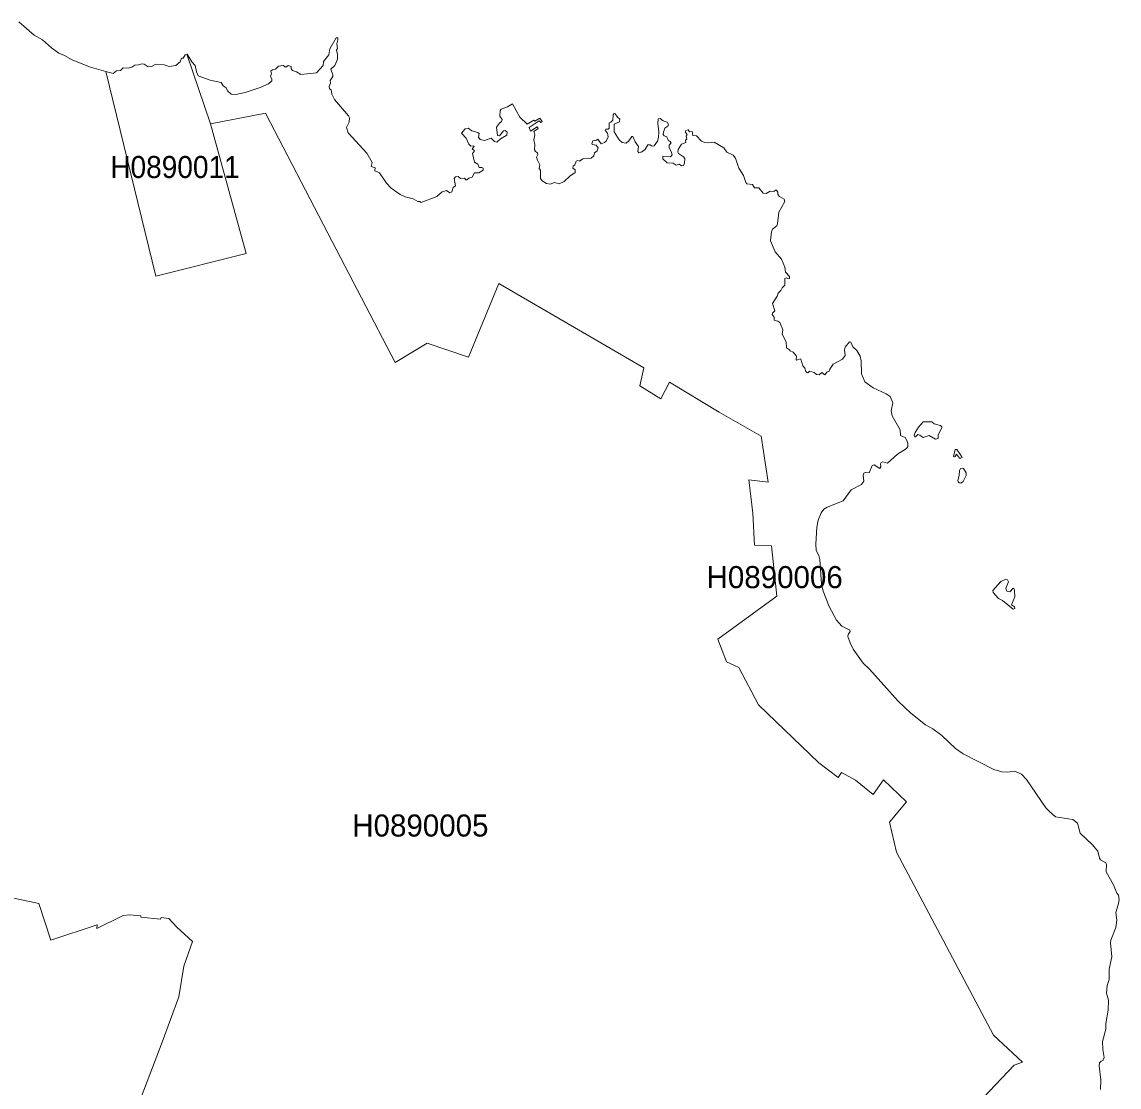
# Model space of a CAD drawing. Extents: x 369010 to 739155, y 6377141 to 6616555.
# Drawn here: x 546723 to 551695, y 6597499 to 6602327 of the extents above; entities that cross this region are included whole.
import ezdxf
from ezdxf.enums import TextEntityAlignment as Align

# ---------------------------------------------------------------- set-up
doc = ezdxf.new("R2010")
doc.units = 0
doc.header["$LTSCALE"] = 40
doc.layers.add('1', color=7, linetype='Continuous', lineweight=13)
doc.layers.add('2', color=7, linetype='Continuous')

msp = doc.modelspace()

# ---------------------------------------------------------------- linework, layer by layer
at = {"layer": '1'}
for points in [[(550882.05, 6597242.27), (551220.51, 6597598.27), (551257.25, 6597611.51), (551125.67, 6597733.98), (550687.25, 6598562.99), (550654.15, 6598700.03), (550731.28, 6598792.22), (550627.84, 6598891.68), (550580.17, 6598825.15), (550501.23, 6598890.69), (550437.34, 6598925.12), (550422.61, 6598901.61), (550334.07, 6598968.31), (550061.65, 6599231.46), (549972.44, 6599400.28), (549915.51, 6599426.92), (549876.45, 6599529.54), (550143.74, 6599724.5), (550134.47, 6599810.23), (550120.4, 6599951.57), (550042.45, 6599955.21), (550035.33, 6600099.86), (550017.96, 6600251.3), (550105.18, 6600241.2), (550073.23, 6600449.24), (549883.4, 6600557.65), (549657.65, 6600693.53), (549619.09, 6600618.22), (549523.43, 6600676.98), (549542.13, 6600758.4), (548883.76, 6601140.55), (548746.89, 6600807.06), (548559.37, 6600871.28), (548413.73, 6600782.4), (548110.03, 6601369.11), (547826.85, 6601912.46), (547577.1, 6601864.47), (547739.46, 6601276.6), (547330.5, 6601174.32), (547103.43, 6602101.96), (547028.79, 6602123.15), (546950.34, 6602155.26), (546915.91, 6602174.79), (546890.59, 6602185.21), (546856.83, 6602208.88), (546816.61, 6602245.46), (546778.88, 6602266.14), (546708.87, 6602326.55)], [(548149.08, 6602199.12), (548152.39, 6602206.56), (548149.75, 6602227.42), (548154.88, 6602246.12), (548154.22, 6602254.89), (548146.44, 6602255.22), (548118.96, 6602204.58), (548114.33, 6602177.43), (548089.34, 6602146.82), (548088.18, 6602129.11), (548057.56, 6602096.5), (547986.39, 6602087.73), (547967.53, 6602101.14), (547948.99, 6602106.6), (547943.03, 6602114.71), (547943.36, 6602124.14), (547929.46, 6602128.45), (547919.7, 6602121.83), (547906.46, 6602129.27), (547885.93, 6602125.47), (547872.03, 6602112.89), (547859.12, 6602109.91), (547850.68, 6602102.79), (547853.83, 6602091.04), (547849.03, 6602080.61), (547856.14, 6602067.37), (547855.81, 6602059.93), (547840.92, 6602046.36), (547802.35, 6602028.98), (547734.17, 6602006.8), (547692.96, 6601998.19), (547670.61, 6601998.52), (547654.06, 6602014.58), (547649.1, 6602028.48), (547635.53, 6602036.59), (547625.76, 6602051.82), (547576.44, 6602062.91), (547522.32, 6602081.94), (547514.87, 6602100.14), (547508.25, 6602129.6), (547492.36, 6602145.66), (547472.01, 6602180.58), (547470.68, 6602180.25)], [(547470.68, 6602180.25), (547577.1, 6601864.47), (547826.85, 6601912.46), (548110.03, 6601369.11), (548413.73, 6600782.4), (548559.37, 6600871.28), (548746.89, 6600807.06), (548883.76, 6601140.55), (549542.13, 6600758.4), (549523.43, 6600676.98), (549619.09, 6600618.22), (549657.65, 6600693.53), (549883.4, 6600557.65), (550073.23, 6600449.24), (550105.18, 6600241.2), (550017.96, 6600251.3), (550035.33, 6600099.86), (550042.45, 6599955.21), (550120.4, 6599951.57), (550134.47, 6599810.23), (550143.74, 6599724.5), (549876.45, 6599529.54), (549915.51, 6599426.92), (549972.44, 6599400.28), (550061.65, 6599231.46), (550334.07, 6598968.31), (550422.61, 6598901.61), (550437.34, 6598925.12), (550501.23, 6598890.69), (550580.17, 6598825.15), (550627.84, 6598891.68), (550731.28, 6598792.22), (550654.15, 6598700.03), (550687.25, 6598562.99), (551125.67, 6597733.98), (551257.25, 6597611.51), (551220.51, 6597598.27), (550882.05, 6597242.27)], [(549074.25, 6601871.42), (549080.87, 6601875.89), (549069.62, 6601890.62), (549047.11, 6601876.22), (549042.31, 6601881.18), (549013.02, 6601862.98), (548979.42, 6601895.08), (548945.99, 6601954.83), (548923.15, 6601941.26), (548894.35, 6601930.83), (548890.38, 6601924.38), (548889.55, 6601899.06), (548898.82, 6601884.66), (548895.67, 6601875.06), (548886.57, 6601867.78), (548873, 6601849.41), (548878.46, 6601811.34), (548887.23, 6601810.68), (548904.78, 6601833.19), (548912.89, 6601834.51), (548922.65, 6601826.4), (548920.33, 6601813.66), (548891.7, 6601796.78), (548874.82, 6601782.21), (548864.56, 6601784.2), (548849.83, 6601800.09), (548819.04, 6601789.33), (548800.18, 6601793.96), (548791.57, 6601803.56), (548795.71, 6601820.77), (548789.25, 6601825.41), (548762.61, 6601832.52), (548745.06, 6601844.77), (548731.49, 6601842.29), (548714.94, 6601823.09), (548736.62, 6601799.09), (548748.71, 6601773.11), (548757.81, 6601764.01), (548770.72, 6601765), (548773.03, 6601762.35), (548763.93, 6601751.43), (548774.03, 6601742.99), (548765.59, 6601729.91), (548774.36, 6601691.02), (548788.92, 6601681.58), (548795.38, 6601667.35), (548807.46, 6601667.02), (548813.58, 6601663.54), (548813.25, 6601654.77), (548793.06, 6601642.69), (548774.69, 6601643.35), (548763.1, 6601622.33), (548748.04, 6601618.86), (548739.77, 6601611.41), (548735.13, 6601611.58), (548728.51, 6601618.36), (548710.14, 6601617.53), (548700.71, 6601626.47), (548688.63, 6601624.82), (548682.5, 6601616.38), (548687.63, 6601583.94), (548677.21, 6601575.83), (548670.59, 6601556.46), (548662.31, 6601551.5), (548646.42, 6601562.09), (548628.05, 6601556.46), (548603.06, 6601535.44), (548532.23, 6601508.63), (548525.77, 6601512.61), (548517.33, 6601512.11), (548495.98, 6601525.18), (548460.23, 6601533.62), (548437.89, 6601544.05), (548396.35, 6601573.01), (548375.49, 6601595.69), (548344.05, 6601643.02), (548322.37, 6601651.79), (548323.36, 6601666.03), (548305.82, 6601671.49), (548309.62, 6601689.2), (548286.29, 6601731.57), (548202.05, 6601824.41), (548194.43, 6601848.25), (548205.85, 6601872.41), (548206.85, 6601891.61), (548203.2, 6601900.38), (548139.15, 6601974.36), (548127.07, 6601998.86), (548124.26, 6602018.39), (548116.65, 6602022.69), (548115.98, 6602034.6), (548121.28, 6602048.84), (548120.29, 6602061.58), (548131.54, 6602079.46), (548131.87, 6602087.24), (548122.44, 6602111.9), (548141.31, 6602129.11), (548153.39, 6602157.24), (548153.39, 6602178.59), (548149.08, 6602199.12)], [(549659.81, 6601785.52), (549653.68, 6601787.34), (549645.57, 6601806.21), (549633.99, 6601809.68), (549629.68, 6601817.13), (549630.01, 6601827.56), (549636.14, 6601844.94), (549650.7, 6601854.7), (549652.69, 6601861.82), (549646.56, 6601872.25), (549629.35, 6601878.7), (549616.11, 6601888.63), (549606.18, 6601887.97), (549604.53, 6601864.96), (549609.66, 6601829.38), (549608, 6601802.9), (549603.53, 6601786.02), (549588.64, 6601765.33), (549579.54, 6601764.17), (549569.61, 6601769.96), (549558.85, 6601769.96), (549545.94, 6601746.63), (549530.05, 6601735.87), (549518.46, 6601733.39), (549514.16, 6601738.85), (549517.14, 6601761.52), (549501.91, 6601783.54), (549491.98, 6601807.7), (549487.18, 6601807.2), (549474.11, 6601787.34), (549461.86, 6601777.74), (549443.49, 6601780.72), (549430.09, 6601792.64), (549407.74, 6601828.72), (549406.75, 6601862.48), (549430.42, 6601873.73), (549432.57, 6601885.32), (549421.48, 6601894.59), (549412.05, 6601910.64), (549406.25, 6601910.97), (549403.11, 6601905.18), (549400.96, 6601881.18), (549392.02, 6601872.08), (549384.24, 6601869.27), (549384.41, 6601845.76), (549379.28, 6601841.13), (549368.68, 6601840.47), (549366.37, 6601834.34), (549376.13, 6601822.93), (549379.61, 6601806.21), (549370.34, 6601786.35), (549362.73, 6601779.73), (549348.82, 6601774.1), (549332.27, 6601795.12), (549323.17, 6601789), (549310.59, 6601787.01), (549306.12, 6601774.76), (549307.61, 6601771.45), (549325.49, 6601767.65), (549334.26, 6601755.57), (549329.79, 6601742.66), (549318.04, 6601732.89), (549315.06, 6601719.98), (549303.48, 6601709.06), (549265.24, 6601706.58), (549249.85, 6601695.98), (549243.07, 6601699.13), (549234.63, 6601695.98), (549229.16, 6601679.6), (549221.05, 6601672.32), (549220.39, 6601663.54), (549229.49, 6601656.92), (549230.82, 6601644.18), (549205.83, 6601626.8), (549180.84, 6601603.8), (549157, 6601592.38), (549136.32, 6601599.33), (549117.28, 6601591.72), (549100.73, 6601595.03), (549081.2, 6601606.28), (549073.76, 6601616.38), (549072.43, 6601654.11), (549067.3, 6601662.88), (549070.78, 6601678.44), (549058.86, 6601699.79), (549055.55, 6601714.02), (549061.18, 6601725.44), (549060.18, 6601732.89), (549050.09, 6601739.01), (549045.45, 6601746.46), (549047.11, 6601771.12), (549042.64, 6601792.64), (549047.77, 6601814.15), (549043.14, 6601830.54), (549062.67, 6601843.45), (549058.69, 6601850.73), (549027.08, 6601831.53), (549021.79, 6601847.75), (549067.8, 6601879.03), (549074.25, 6601871.42)], [(550253.47, 6600797.79), (550250.16, 6600799.78), (550234.44, 6600793.99), (550231.46, 6600797.13), (550233.28, 6600811.7), (550218.22, 6600829.24), (550203.98, 6600836.02), (550201.67, 6600840.82), (550187.76, 6600849.6), (550186.11, 6600877.4), (550168.9, 6600911), (550170.88, 6600931.52), (550157.97, 6600963.79), (550149.2, 6600970.58), (550132.82, 6600975.38), (550131.49, 6600988.95), (550122.72, 6601001.03), (550124.37, 6601006.82), (550135.63, 6601016.92), (550124.21, 6601051.01), (550146.06, 6601083.12), (550149.53, 6601097.02), (550162.44, 6601109.44), (550168.73, 6601121.02), (550180.65, 6601133.27), (550180.98, 6601163.39), (550188.42, 6601166.04), (550197.36, 6601162.56), (550201.33, 6601164.05), (550201.67, 6601172.49), (550184.12, 6601192.19), (550180.65, 6601214.37), (550166.08, 6601250.78), (550137.28, 6601284.71), (550115.44, 6601333.86), (550119.41, 6601375.24), (550124.71, 6601386.99), (550143.74, 6601402.05), (550147.88, 6601412.14), (550153.83, 6601464.61), (550180.98, 6601512.44), (550177.67, 6601523.69), (550155.66, 6601535.78), (550148.54, 6601544.71), (550148.54, 6601554.48), (550142.75, 6601563.91), (550137.62, 6601564.41), (550130.83, 6601557.95), (550113.62, 6601560.27), (550096.4, 6601549.35), (550082.17, 6601551), (550062.15, 6601574.83), (550043.44, 6601574.83), (550033.18, 6601590.06), (550008.85, 6601593.04), (550003.39, 6601598.83), (549993.63, 6601630.78), (549971.95, 6601664.54), (549957.05, 6601709.39), (549946.46, 6601722.3), (549918.32, 6601735.87), (549903.43, 6601756.06), (549859.73, 6601780.89), (549833.58, 6601778.4), (549816.7, 6601780.56), (549802.14, 6601786.35), (549780.13, 6601810.02), (549763.41, 6601811.84), (549759.77, 6601830.7), (549748.85, 6601828.72), (549741.73, 6601837.82), (549731.3, 6601834.68), (549729.32, 6601829.05), (549737.1, 6601816.8), (549733.95, 6601808.69), (549736.43, 6601795.45), (549730.97, 6601790.65), (549731.3, 6601780.56), (549711.61, 6601773.11), (549696.38, 6601748.94), (549695.06, 6601736.86), (549698.37, 6601730.08), (549721.21, 6601714.85), (549727.17, 6601706.91), (549725.68, 6601686.55), (549720.88, 6601675.79), (549711.61, 6601674.47), (549702.17, 6601681.25), (549688.6, 6601678.11), (549674.7, 6601686.05), (549647.23, 6601687.54), (549626.87, 6601705.58), (549628.03, 6601718.82), (549661.79, 6601714.69), (549669.9, 6601723.62), (549667.58, 6601735.04), (549656.66, 6601757.05), (549655.67, 6601768.31), (549665.1, 6601778.07), (549659.81, 6601785.52)], [(551573.53, 6598598.74), (551519.24, 6598650.38), (551506.17, 6598694.57), (551485.31, 6598711.62), (551407.2, 6598723.04), (551377.74, 6598749.35), (551363.67, 6598765.07), (551275.29, 6598893.5), (551252.95, 6598917.83), (551222, 6598931.07), (551190.88, 6598926.77), (551163.74, 6598928.26), (551127.99, 6598939.02), (550988.31, 6599008.7), (550954.05, 6599033.19), (550891.65, 6599092.44), (550851.27, 6599123.22), (550818.17, 6599140.6), (550752.13, 6599193.07), (550694.7, 6599248.01), (550564.28, 6599393), (550535.16, 6599420.47), (550489.81, 6599483.53), (550476.07, 6599512.65), (550466.64, 6599541.12), (550468.13, 6599550.39), (550476.24, 6599563.3), (550474.91, 6599569.92), (550438.17, 6599588.62), (550415, 6599615.27), (550381.24, 6599677), (550354.43, 6599746.35), (550347.31, 6599779.12), (550339.7, 6599890.5), (550334.9, 6599907.55), (550322.65, 6599931.21), (550321.32, 6599959.02), (550325.79, 6600035.98), (550331.42, 6600068.42), (550345.16, 6600102.35), (550357.57, 6600118.23), (550372.47, 6600127.34), (550444.96, 6600156.3), (550481.7, 6600206.45), (550528.04, 6600230.11), (550537.8, 6600245.01), (550534.82, 6600272.15), (550538.13, 6600281.59), (550545.25, 6600284.4), (550562.96, 6600283.24), (550576.2, 6600316.51), (550584.97, 6600319.16), (550610.79, 6600302.77), (550615.59, 6600310.72), (550614.1, 6600323.96), (550616.42, 6600330.08), (550624.69, 6600332.07), (550646.04, 6600326.27), (550691.39, 6600366.99), (550731.11, 6600392.47), (550737.73, 6600402.9), (550737.73, 6600415.15), (550732.93, 6600429.88), (550725.32, 6600442.95), (550703.97, 6600452.72), (550703.64, 6600477.21), (550667.06, 6600540.6), (550661.93, 6600563.94), (550669.71, 6600600.18), (550657.79, 6600629.31), (550639.59, 6600640.56), (550580.5, 6600667.54), (550543.6, 6600696.01), (550528.2, 6600731.92), (550527.05, 6600791.01), (550521.58, 6600811.03), (550506.36, 6600838.01), (550487.99, 6600854.73), (550479.22, 6600875.41), (550473.09, 6600876.24), (550453.56, 6600851.91), (550451.41, 6600840.16), (550453.56, 6600815.01), (550442.31, 6600798.79), (550399.61, 6600776.11), (550384.05, 6600753.27), (550381.57, 6600744.17), (550372.47, 6600740.2), (550362.04, 6600727.62), (550348.8, 6600737.05), (550336.72, 6600727.45), (550324.63, 6600728.61), (550313.55, 6600738.38), (550292.86, 6600743.84), (550284.09, 6600736.72), (550280.28, 6600737.88), (550275.48, 6600742.52), (550271.18, 6600757.41), (550261.41, 6600767.18), (550253.47, 6600797.79)], [(551611.76, 6597487.71), (551612.42, 6597532.23), (551604.97, 6597594.96), (551606.79, 6597608.03), (551614.57, 6597616.14), (551621.69, 6597619.29), (551627.48, 6597633.19), (551621.03, 6597668.77), (551619.87, 6597705.68), (551634.93, 6597761.95), (551635.76, 6597786.45), (551646.18, 6597846.86), (551647.01, 6597893.36), (551638.24, 6597923.98), (551640.89, 6597959.57), (551649.83, 6597987.04), (551650.32, 6598033.55), (551662.57, 6598089.32), (551656.11, 6598152.21), (551657.27, 6598164.79), (551681.11, 6598222.72), (551684.75, 6598255.98), (551681.11, 6598290.9), (551691.86, 6598324.17), (551695.17, 6598347.18), (551692.03, 6598369.35), (551685.57, 6598378.12), (551670.51, 6598415.69), (551636.92, 6598474.94), (551638.57, 6598507.88), (551634.6, 6598515.66), (551611.26, 6598528.24), (551606.63, 6598536.84), (551599.68, 6598568.12), (551573.53, 6598598.74)], [(547246.76, 6597409.43), (547358.8, 6597702.54), (547434.77, 6597907.27), (547456.78, 6598046.29), (547496.34, 6598158.34), (547425.17, 6598224.21), (547389.26, 6598262.44), (547353.51, 6598267.24), (547351.36, 6598260.12), (547261.82, 6598268.89), (547261.16, 6598275.02), (547210.35, 6598280.15), (547182.21, 6598277.17), (547061.72, 6598217.42), (547063.71, 6598234.8), (546853.35, 6598164.13), (546799.57, 6598330.63), (546636.05, 6598366.21)], [(546636.05, 6598366.21), (546799.57, 6598330.63), (546853.35, 6598164.13), (547063.71, 6598234.8), (547061.72, 6598217.42), (547182.21, 6598277.17), (547210.35, 6598280.15), (547261.16, 6598275.02), (547261.82, 6598268.89), (547351.36, 6598260.12), (547353.51, 6598267.24), (547389.26, 6598262.44), (547425.17, 6598224.21), (547496.34, 6598158.34), (547456.78, 6598046.29), (547434.77, 6597907.27), (547358.8, 6597702.54), (547246.76, 6597409.43)]]:
    msp.add_lwpolyline(points, dxfattribs=at)
for points in [[(547470.68, 6602180.25), (547462.74, 6602177.77), (547454.13, 6602162.7), (547445.86, 6602162.37), (547439.9, 6602145), (547420.21, 6602129.11), (547390.25, 6602124.8), (547366.91, 6602131.92), (547329.18, 6602135.56), (547309.48, 6602124.14), (547295.58, 6602123.81), (547276.38, 6602135.56), (547266.29, 6602136.89), (547250.73, 6602131.59), (547235.17, 6602131.26), (547221.6, 6602122.16), (547205.88, 6602117.36), (547181.88, 6602118.52), (547169.96, 6602107.1), (547151.59, 6602104.61), (547136.37, 6602092.53), (547103.43, 6602101.96), (547330.5, 6601174.32), (547739.46, 6601276.6), (547577.1, 6601864.47)], [(550807.58, 6600514.78), (550785.89, 6600489.62), (550771, 6600466.29), (550765.87, 6600453.38), (550769.01, 6600445.6), (550772.99, 6600445.6), (550782.58, 6600456.19), (550792.68, 6600454.04), (550807.91, 6600443.28), (550834.39, 6600451.72), (550863.52, 6600435.84), (550874.77, 6600438.82), (550875.1, 6600455.53), (550892.64, 6600486.98), (550891.32, 6600491.11), (550885.2, 6600497.4), (550857.06, 6600505.18), (550845.97, 6600513.79)], [(550976.06, 6600364.67), (550959.51, 6600389.33), (550951.73, 6600388.01), (550945.27, 6600357.55), (550950.57, 6600355.24), (550958.02, 6600368.15), (550972.75, 6600349.77), (550978.21, 6600349.28), (550983.84, 6600352.92)], [(551001.88, 6600270.17), (551002.21, 6600282.58), (550990.62, 6600302.27), (550984.17, 6600304.59), (550976.72, 6600302.61), (550971.59, 6600294.16), (550970.93, 6600270.83), (550964.14, 6600247.99), (550966.13, 6600242.2), (550971.26, 6600236.9), (550978.71, 6600236.24), (550989.3, 6600244.35)], [(551125.18, 6599740.72), (551148.84, 6599713.25), (551166.88, 6599704.81), (551215.38, 6599665.58), (551223.16, 6599667.57), (551221.83, 6599676.01), (551207.1, 6599684.45), (551223.16, 6599720.36), (551221.67, 6599751.31), (551218.36, 6599759.09), (551214.88, 6599760.08), (551200.48, 6599743.37), (551187.24, 6599746.51), (551182.11, 6599759.75), (551193.53, 6599788.88), (551190.22, 6599797.98), (551181.78, 6599800.3), (551159.11, 6599789.87), (551123.85, 6599749.16)]]:
    msp.add_lwpolyline(points, close=True, dxfattribs=at)

# ---------------------------------------------------------------- texts
at = {"layer": '2', "width": 0.95}
msp.add_text('H0890011', height=100, dxfattribs=at).set_placement((547416.68, 6601619.05), align=Align.CENTER)
at = {"layer": '2'}
for s, p in [('H0890006', (550134.46, 6599760.23)), ('H0890005', (548528.81, 6598634.36))]:
    msp.add_text(s, height=100, dxfattribs=at).set_placement(p, align=Align.CENTER)

doc.saveas('drawing.dxf')
